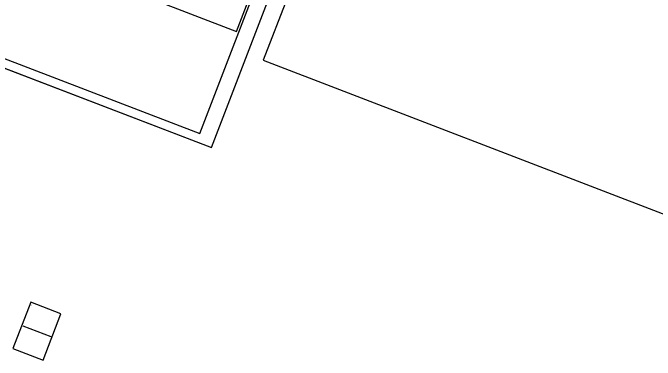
# Model space of a CAD drawing. Extents: x 1015221 to 1064345, y 619216 to 647967.
# Drawn here: x 1048770 to 1056075, y 619216 to 623168 of the extents above; entities that cross this region are included whole.
import ezdxf

# ---------------------------------------------------------------- set-up
doc = ezdxf.new("R2010")
doc.units = 0
for name, color, linetype in [('Default', 7, 'Continuous'), ('Sheet Cutting Line CELL', 7, 'Continuous'), ('Sheet Plot Border Inside CELL', 7, 'Continuous'), ('Sheet Plot Border Outside CELL', 7, 'Continuous'), ('Sheet Symbology CELL', 7, 'Continuous')]:
    doc.layers.add(name, color=color, linetype=linetype)

msp = doc.modelspace()

# ---------------------------------------------------------------- linework, layer by layer
at = {"layer": 'Default'}
for p, q in [((1056359.6, 634968.3), (1051618.2, 622627.5)), ((1051618.2, 622627.5), (1059603.4, 619559.6)), ((1048974.6, 619876.1), (1048771.4, 619347.1)), ((1049316.9, 619744.6), (1048974.6, 619876.1)), ((1049113.6, 619215.6), (1049316.9, 619744.6)), ((1048884.7, 619607.1), (1049203.6, 619484.6)), ((1048771.4, 619347.1), (1049113.6, 619215.6))]:
    msp.add_line(p, q, dxfattribs=at)
for centre in [(1048979.1, 619843.1), (1048988, 619848.6), (1048982, 619833.1)]:
    msp.add_circle(centre, 0.02, dxfattribs=at)
at = {"layer": 'Sheet Cutting Line CELL'}
for p, q in [((1051028.5, 621633.8), (1055860.2, 634209.5)), ((1042813.9, 624789.8), (1051028.5, 621633.8))]:
    msp.add_line(p, q, dxfattribs=at)
at = {"layer": 'Sheet Plot Border Inside CELL'}
msp.add_lwpolyline([(1050898.2, 621795.3), (1055679.6, 634240.3), (1047800.3, 637267.6), (1043018.9, 624822.5)], close=True, dxfattribs=at)
at = {"layer": 'Sheet Plot Border Outside CELL'}
msp.add_lwpolyline([(1051028.5, 621633.8), (1055860.2, 634209.5), (1047645.6, 637365.6), (1042813.9, 624789.8)], close=True, dxfattribs=at)
at = {"layer": 'Sheet Symbology CELL'}
msp.add_lwpolyline([(1047783.5, 637166.9), (1043479.8, 625965.2), (1051313.4, 622955.5), (1055617.1, 634157.2)], close=True, dxfattribs=at)

doc.saveas('drawing.dxf')
